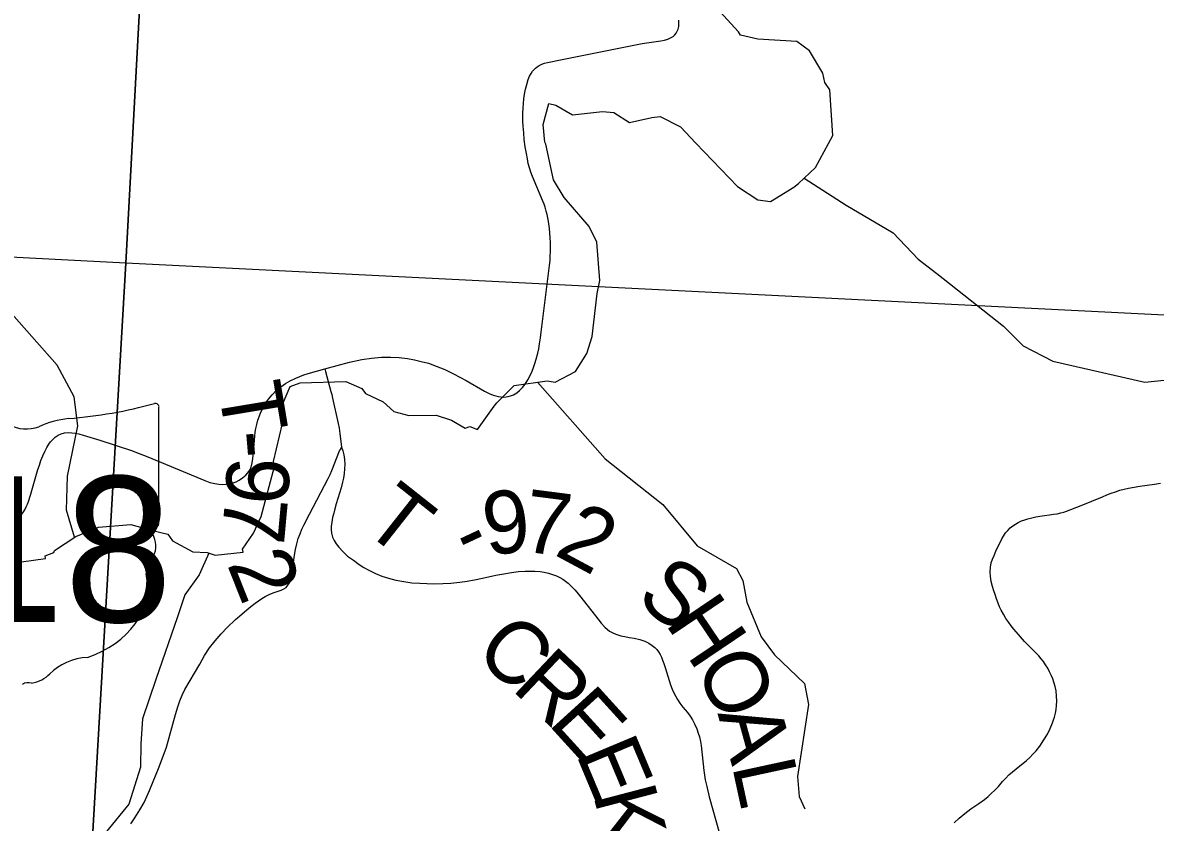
# Model space of a CAD drawing. Extents: x 396.2 to 468.4, y 232.6 to 279.1.
# Drawn here: x 416.904 to 417.93, y 264.751 to 265.475 of the extents above; entities that cross this region are included whole.
import ezdxf

# ---------------------------------------------------------------- set-up
doc = ezdxf.new("R2010")
doc.units = 0
for name, color, linetype in [('Default', 7, 'Continuous'), ('GM_X_Minor_River', 7, 'Continuous'), ('GM_X_Section', 7, 'Continuous'), ('GM_X_State_Route', 7, 'Continuous'), ('GM_X_State_Shield', 7, 'Continuous'), ('GM_X_Township_Road', 7, 'Continuous'), ('GM_X_Township_Road_Text', 7, 'Continuous')]:
    doc.layers.add(name, color=color, linetype=linetype)

msp = doc.modelspace()

# ---------------------------------------------------------------- linework, layer by layer
at = {"layer": 'Default'}
for points in [[(416.2333, 264.2582), (416.9391, 264.2582), (416.997, 265.2568), (415.9561, 265.311), (415.8954, 264.2719)], [(416.9391, 264.2582), (417.9647, 264.2582), (417.9708, 264.3572), (417.979, 264.4967), (417.9865, 264.6267), (417.9938, 264.7475), (418.0011, 264.8671), (418.0079, 264.9749), (418.0224, 265.2055), (416.997, 265.2568)]]:
    msp.add_lwpolyline(points, close=True, dxfattribs=at)
at = {"layer": 'GM_X_Minor_River'}
for points in [[(417.6376, 265.3725), (417.6348, 265.4139), (417.6303, 265.4204), (417.6284, 265.4291), (417.6163, 265.4492), (417.6049, 265.4575), (417.5694, 265.4597), (417.5539, 265.4635), (417.552, 265.4665), (417.5145, 265.5075)], [(417.4263, 265.2412), (417.4236, 265.2758), (417.4168, 265.2902), (417.3941, 265.3164), (417.3843, 265.3323), (417.3774, 265.3646), (417.3767, 265.3665), (417.3752, 265.3825), (417.3801, 265.4015), (417.3865, 265.4), (417.4016, 265.3913), (417.4288, 265.3944), (417.439, 265.3933), (417.4534, 265.3842), (417.4734, 265.3888), (417.481, 265.3896), (417.4995, 265.3805), (417.5135, 265.3657), (417.551, 265.3263), (417.5695, 265.3142), (417.5809, 265.3127), (417.602, 265.3257), (417.6065, 265.3291), (417.6217, 265.3436), (417.6376, 265.3725)], [(416.9504, 265.0087), (416.9432, 265.0332), (416.9441, 265.064), (416.9534, 265.1096), (416.9501, 265.1359), (416.9347, 265.1645), (416.889, 265.2164), (416.8325, 265.2851), (416.8067, 265.3049), (416.7854, 265.3135), (416.7636, 265.318), (416.7246, 265.3401), (416.6905, 265.3397), (416.6421, 265.35), (416.6238, 265.3589)], [(417.6115, 265.3339), (417.6494, 265.3094), (417.6921, 265.2845), (417.7148, 265.2606), (417.7318, 265.2476), (417.792, 265.1997), (417.81, 265.1821), (417.8367, 265.1683), (417.9201, 265.149), (417.955, 265.1528), (417.9828, 265.1599), (418.0357, 265.162)], [(416.8917, 264.9848), (416.9242, 264.9895), (416.9238, 264.9918), (416.9317, 264.9948), (416.9325, 264.9967), (416.9517, 265.0093), (416.9721, 265.0177), (417.0016, 265.0201), (417.0213, 265.0148), (417.0349, 265.0114), (417.0394, 265.0054), (417.0576, 264.9955), (417.0708, 264.9948), (417.078, 264.9925), (417.1033, 264.9953), (417.1026, 264.9979), (417.1128, 265.0124), (417.1196, 265.0276), (417.1316, 265.0729), (417.1309, 265.0774), (417.1388, 265.1116), (417.1395, 265.1303), (417.1459, 265.1451), (417.155, 265.1485), (417.1962, 265.1498), (417.2109, 265.1434), (417.214, 265.1388), (417.2302, 265.1312), (417.2397, 265.1225), (417.2533, 265.1188), (417.2782, 265.1192), (417.2919, 265.1147), (417.3043, 265.1075), (417.3085, 265.109), (417.3157, 265.1064), (417.3308, 265.1273), (417.3331, 265.1304), (417.3489, 265.146), (417.3788, 265.1502), (417.386, 265.1491), (417.4045, 265.1587), (417.4147, 265.175), (417.4196, 265.1906), (417.4241, 265.2294), (417.4263, 265.2412)], [(417.3699, 265.149), (417.4311, 265.0798), (417.4836, 265.0382), (417.5146, 265.0008), (417.5502, 264.9803), (417.5559, 264.9695), (417.5595, 264.95), (417.5725, 264.9185), (417.5845, 264.9021), (417.6117, 264.8762), (417.6153, 264.8571), (417.6054, 264.7921), (417.6071, 264.7738), (417.612, 264.7627)], [(417.0722, 264.9944), (417.0633, 264.9746), (417.0505, 264.9564), (417.0437, 264.9366), (417.0241, 264.8799), (417.012, 264.8441), (417.0105, 264.8217), (417.0102, 264.8004), (416.9996, 264.767), (416.9796, 264.7422)]]:
    msp.add_lwpolyline(points, dxfattribs=at)
at = {"layer": 'GM_X_Section'}
for points in [[(416.5683, 266.319), (417.0546, 266.3038), (417.0573, 266.3036), (417.0456, 266.113), (417.0199, 265.6834), (416.997, 265.2568), (415.9561, 265.311), (416.0202, 266.3387)], [(418.0481, 265.6281), (418.0224, 265.2055), (416.997, 265.2568), (417.0199, 265.6834)]]:
    msp.add_lwpolyline(points, close=True, dxfattribs=at)
at = {"layer": 'GM_X_State_Route'}
msp.add_lwpolyline([(416.9013, 265.0279), (416.9037, 265.0309), (416.9054, 265.0336), (416.9068, 265.0362), (416.9079, 265.0387), (416.9087, 265.041), (416.9107, 265.0467), (416.9174, 265.0699), (416.9187, 265.074), (416.9201, 265.0782), (416.9218, 265.0824), (416.9235, 265.0862), (416.9254, 265.0899), (416.9273, 265.0929), (416.9288, 265.0951), (416.9308, 265.0972), (416.933, 265.0992), (416.9356, 265.101), (416.9384, 265.1024), (416.9415, 265.1032), (416.9448, 265.1034), (416.9481, 265.1033), (416.9511, 265.1029), (416.9543, 265.1023), (416.9584, 265.1012), (416.9733, 265.0967), (417.002, 265.0872), (417.0091, 265.0845), (417.0169, 265.0815), (417.0685, 265.06), (417.073, 265.0584), (417.0775, 265.0573), (417.0812, 265.0567), (417.0846, 265.0565), (417.0877, 265.0567), (417.0911, 265.0571), (417.0942, 265.0579), (417.0968, 265.0589), (417.0997, 265.0604), (417.1027, 265.0624), (417.1057, 265.065), (417.1074, 265.0669), (417.1089, 265.0691), (417.1101, 265.0715), (417.111, 265.0746), (417.1116, 265.0778), (417.1122, 265.0824), (417.1138, 265.1001), (417.1143, 265.1039), (417.1149, 265.1073), (417.1157, 265.1108), (417.1167, 265.1147), (417.118, 265.1186), (417.1194, 265.1221), (417.1213, 265.126), (417.1233, 265.1295), (417.1261, 265.1337), (417.1295, 265.1378), (417.1333, 265.1416), (417.1374, 265.1449), (417.1417, 265.148), (417.146, 265.1504), (417.151, 265.1529), (417.1547, 265.1543), (417.1582, 265.1557), (417.1622, 265.157), (417.1772, 265.1611), (417.1997, 265.1672), (417.2107, 265.1696), (417.2196, 265.171), (417.2285, 265.1717), (417.2372, 265.1719), (417.2447, 265.1716), (417.2522, 265.1706), (417.2585, 265.1695), (417.2645, 265.168), (417.2711, 265.1662), (417.278, 265.1637), (417.2861, 265.1605), (417.2939, 265.1568), (417.2995, 265.1538), (417.3053, 265.1506), (417.322, 265.1411), (417.3262, 265.139), (417.3297, 265.1375), (417.3322, 265.1367), (417.3344, 265.1361), (417.3371, 265.1357), (417.3392, 265.1356), (417.3414, 265.1358), (417.3434, 265.1361), (417.3456, 265.1367), (417.3482, 265.1378), (417.3511, 265.1394), (417.3536, 265.1415), (417.3562, 265.1443), (417.3588, 265.1474), (417.3612, 265.1511), (417.3634, 265.1553), (417.365, 265.159), (417.3663, 265.1624), (417.3675, 265.1661), (417.3687, 265.1701), (417.3701, 265.1755), (417.371, 265.1794), (417.3718, 265.1839), (417.3727, 265.1893), (417.3734, 265.1944), (417.3809, 265.2548), (417.3813, 265.2592), (417.3815, 265.2635), (417.3816, 265.2672), (417.3818, 265.2711), (417.3816, 265.2756), (417.3814, 265.2799), (417.3811, 265.2843), (417.3808, 265.2884), (417.3802, 265.2926), (417.3795, 265.2964), (417.3786, 265.3009), (417.3779, 265.304), (417.3769, 265.3075), (417.376, 265.3102), (417.3749, 265.3129), (417.3655, 265.3354), (417.3639, 265.3394), (417.3627, 265.3431), (417.3616, 265.3473), (417.3608, 265.3514), (417.3599, 265.3563), (417.3589, 265.3622), (417.358, 265.369), (417.3574, 265.3748), (417.3569, 265.3811), (417.3567, 265.3855), (417.3566, 265.3889), (417.3567, 265.3927), (417.3568, 265.3973), (417.3571, 265.4016), (417.3575, 265.4058), (417.3582, 265.41), (417.3591, 265.4145), (417.3602, 265.4186), (417.3616, 265.4231), (417.3628, 265.4262), (417.3641, 265.4287), (417.3655, 265.4309), (417.3668, 265.4324), (417.368, 265.4336), (417.3695, 265.4348), (417.3715, 265.436), (417.3738, 265.437), (417.3764, 265.4379), (417.379, 265.4387), (417.3819, 265.4393), (417.3892, 265.4408), (417.4647, 265.4558), (417.4816, 265.4584), (417.4851, 265.459), (417.4881, 265.4599), (417.4905, 265.4609), (417.4927, 265.4623), (417.4942, 265.4636), (417.4955, 265.4651), (417.4965, 265.4669), (417.4973, 265.4687), (417.4979, 265.4712), (417.4981, 265.4738), (417.4979, 265.477)], dxfattribs=at)
at = {"layer": 'GM_X_State_Shield'}
for q in [(417.027, 265.1264), (417.027, 265.0218)]:
    msp.add_line((417.027, 265.0218), q, dxfattribs=at)
for centre, major_axis, start_param, end_param in [((416.9096, 265.3943), (0.3495, 0), 4.814394, 5.042369), ((417.0234, 265.1269), (0.00367, 0), 6.141152, 7.989035), ((416.9542, 265.0604), (0.0703, 0), 1.699011, 2.107814), ((416.907, 265.1281), (0.0267, 0), 4.081561, 5.145723), ((417.0262, 265.0141), (0.00568, 0), 1.883978, 3.671073), ((417.0231, 265.0214), (0.00393, 0), 5.05454, 6.418171), ((416.9901, 265.0008), (0.0341, 0), 5.934695, 6.695948), ((417.0402, 264.9779), (0.0248, 0), 2.387724, 3.262537), ((416.9292, 264.9646), (0.0874, 0), 5.101752, 6.440018), ((416.9661, 264.8617), (0.0479, 0), 1.647645, 2.488434), ((416.9054, 264.8985), (0.0282, 0), 4.937069, 5.64225), ((416.9086, 264.871), (0.00752, 0), 1.147584, 2.315152)]:
    msp.add_ellipse(centre, major_axis=major_axis, ratio=0.8, start_param=start_param, end_param=end_param, dxfattribs=at)
at = {"layer": 'GM_X_Township_Road'}
for points in [[(417.1772, 265.1611), (417.1779, 265.1587), (417.1828, 265.1407), (417.1835, 265.1379), (417.1843, 265.1347), (417.1894, 265.1117), (417.1903, 265.1076), (417.191, 265.1027), (417.1925, 265.0904), (417.1937, 265.087), (417.1946, 265.0832), (417.1951, 265.0791), (417.1953, 265.0749), (417.1952, 265.0707), (417.1948, 265.0663), (417.1941, 265.0622), (417.1933, 265.0586), (417.192, 265.0534), (417.1876, 265.0389), (417.1863, 265.0344), (417.1853, 265.0306), (417.1843, 265.0265), (417.1835, 265.0223), (417.183, 265.0185), (417.1829, 265.0158), (417.1833, 265.0124), (417.1842, 265.0088), (417.1856, 265.0058), (417.1875, 265.0027), (417.19, 264.9997), (417.1937, 264.9957), (417.1979, 264.9917), (417.2031, 264.9878), (417.2084, 264.984), (417.2127, 264.9814), (417.2172, 264.9788), (417.2231, 264.976), (417.229, 264.9735), (417.2351, 264.9715), (417.2415, 264.9698), (417.2487, 264.9685), (417.2562, 264.9675), (417.2634, 264.967), (417.2698, 264.9667), (417.276, 264.9666), (417.2843, 264.9668), (417.2915, 264.9672), (417.2996, 264.968), (417.3063, 264.969), (417.3145, 264.9704), (417.3229, 264.9722), (417.3321, 264.9742), (417.3395, 264.9757), (417.3463, 264.9769), (417.3526, 264.9777), (417.3588, 264.9781), (417.363, 264.9781), (417.3676, 264.978), (417.3722, 264.9776), (417.3759, 264.9771), (417.3798, 264.9763), (417.3836, 264.9751), (417.387, 264.9737), (417.3901, 264.9722), (417.3928, 264.9706), (417.3952, 264.969), (417.3977, 264.967), (417.3997, 264.965), (417.4019, 264.9629), (417.4037, 264.9611), (417.4056, 264.9589), (417.4091, 264.9545), (417.4245, 264.9348), (417.4277, 264.9309), (417.4309, 264.9274), (417.4332, 264.9252), (417.4351, 264.9237), (417.4375, 264.9223), (417.4409, 264.9209), (417.4454, 264.9195), (417.4491, 264.9187), (417.4529, 264.918), (417.4576, 264.9172), (417.4625, 264.9161), (417.4671, 264.9145), (417.4707, 264.9129), (417.4739, 264.9107), (417.4762, 264.9089), (417.4781, 264.9069), (417.4796, 264.9049), (417.481, 264.9025), (417.4822, 264.9001), (417.4833, 264.8975), (417.4844, 264.8944), (417.4856, 264.8906), (417.4905, 264.8751), (417.492, 264.871), (417.4934, 264.8677), (417.4952, 264.8644), (417.4968, 264.8616), (417.4989, 264.8585), (417.5016, 264.8549), (417.5037, 264.8525), (417.5058, 264.85), (417.5082, 264.8468), (417.5104, 264.8433), (417.5122, 264.8396), (417.5142, 264.8353), (417.5156, 264.8314), (417.5167, 264.8278), (417.5175, 264.8238), (417.5181, 264.82), (417.5206, 264.7974), (417.5212, 264.7932), (417.5219, 264.7889), (417.5232, 264.7829), (417.5254, 264.7737), (417.5347, 264.7403)], [(417.0014, 264.7493), (417.0052, 264.7547), (417.0096, 264.7619), (417.0135, 264.7686), (417.0185, 264.7794), (417.0272, 264.8008), (417.0339, 264.8187), (417.0419, 264.8481), (417.044, 264.8552), (417.0459, 264.8605), (417.048, 264.8656), (417.0505, 264.8707), (417.0639, 264.8938), (417.0683, 264.9016), (417.0727, 264.9084), (417.078, 264.915), (417.0833, 264.9211), (417.0887, 264.9269), (417.0963, 264.9342), (417.1021, 264.9391), (417.1088, 264.9447), (417.1142, 264.949), (417.1202, 264.9533), (417.1233, 264.9551), (417.1269, 264.9569), (417.1306, 264.9584), (417.1376, 264.9608), (417.1401, 264.9619), (417.1422, 264.9633), (417.1439, 264.9652), (417.1452, 264.9675), (417.1462, 264.9704), (417.1469, 264.9737), (417.1476, 264.9776), (417.1498, 264.9924), (417.1507, 264.9976), (417.1519, 265.0028), (417.1532, 265.0075), (417.1548, 265.0118), (417.1564, 265.0159), (417.1581, 265.0196), (417.1634, 265.0297), (417.1804, 265.062), (417.1822, 265.0656), (417.1837, 265.069), (417.1906, 265.0868), (417.1914, 265.0883), (417.1925, 265.0904)], [(417.7475, 264.7502), (417.7519, 264.7542), (417.7571, 264.7586), (417.7625, 264.7627), (417.7696, 264.7676), (417.7748, 264.7712), (417.7782, 264.774), (417.7813, 264.7768), (417.7839, 264.7794), (417.7874, 264.7831), (417.7913, 264.7875), (417.7941, 264.7906), (417.797, 264.7934), (417.8001, 264.7962), (417.8035, 264.799), (417.8129, 264.8065), (417.8159, 264.8092), (417.8188, 264.8121), (417.8216, 264.8154), (417.825, 264.8196), (417.8287, 264.8252), (417.8319, 264.8305), (417.8344, 264.8355), (417.8365, 264.8406), (417.8375, 264.8433), (417.8383, 264.8458), (417.8391, 264.8494), (417.8397, 264.8528), (417.8401, 264.8562), (417.8403, 264.8602), (417.8402, 264.8648), (417.8398, 264.8695), (417.839, 264.8736), (417.8378, 264.8775), (417.8367, 264.8805), (417.8355, 264.8832), (417.8338, 264.8869), (417.8321, 264.89), (417.8302, 264.8931), (417.8282, 264.8961), (417.8262, 264.8987), (417.824, 264.9013), (417.8218, 264.9037), (417.8112, 264.9143), (417.8057, 264.9205), (417.8014, 264.9254), (417.7989, 264.9285), (417.7968, 264.9314), (417.7943, 264.9352), (417.7921, 264.9389), (417.7901, 264.9427), (417.7886, 264.9457), (417.7873, 264.9489), (417.7857, 264.953), (417.7844, 264.9567), (417.7832, 264.9603), (417.782, 264.9641), (417.7809, 264.9685), (417.7802, 264.973), (417.78, 264.9775), (417.7803, 264.9816), (417.781, 264.9854), (417.7821, 264.9887), (417.7835, 264.9922), (417.7852, 264.9962), (417.7907, 265.0072), (417.7921, 265.0098), (417.794, 265.0126), (417.7959, 265.0149), (417.7982, 265.0172), (417.8004, 265.019), (417.8028, 265.0205), (417.8055, 265.0221), (417.8085, 265.0235), (417.8114, 265.0246), (417.8142, 265.0255), (417.8176, 265.0264), (417.8214, 265.0273), (417.8251, 265.0279), (417.8293, 265.0285), (417.8336, 265.029), (417.8373, 265.0295), (417.8406, 265.03), (417.8439, 265.0307), (417.8467, 265.0314), (417.849, 265.0323), (417.8625, 265.0373), (417.8818, 265.0454), (417.8857, 265.047), (417.8896, 265.0485), (417.8934, 265.0499), (417.8974, 265.0512), (417.9013, 265.0522), (417.9054, 265.0532), (417.9103, 265.0541), (417.9155, 265.0548), (417.929, 265.0568), (417.9342, 265.0576)]]:
    msp.add_lwpolyline(points, dxfattribs=at)

# ---------------------------------------------------------------- texts
at = {"layer": 'GM_X_State_Shield'}
msp.add_text('218', height=0.13184, dxfattribs=at).set_placement((416.7451, 264.932))
at = {"layer": 'GM_X_Township_Road_Text'}
for s, rotation, p in [('T', 279.4324, (417.0804, 265.1444)), ('-', 274.7672, (417.0872, 265.1036)), ('9', 267.0533, (417.0891, 265.0824)), ('T', 321.6934, (417.2096, 265.017)), ('9', 7.2194, (417.324, 264.9918)), ('7', 352.6564, (417.3547, 264.9962)), ('7', 264.7365, (417.0874, 265.0481)), ('2', 331.7858, (417.3839, 264.9934)), ('-', 25.1589, (417.3076, 264.9833)), ('2', 291.7052, (417.0883, 264.9846)), ('S', 322.4849, (417.4576, 264.951)), ('H', 304.0114, (417.4847, 264.9312)), ('C', 317.6545, (417.3111, 264.9026)), ('R', 316.5581, (417.3454, 264.8713)), ('O', 296.3696, (417.5117, 264.8914)), ('E', 312.2838, (417.3785, 264.8401)), ('A', 285.4495, (417.5329, 264.8493)), ('E', 292.7214, (417.4043, 264.8129)), ('L', 282.2253, (417.546, 264.8019)), ('K', 284.6879, (417.4201, 264.7757))]:
    msp.add_text(s, height=0.0568, rotation=rotation, dxfattribs=at).set_placement(p)

doc.saveas('drawing.dxf')
